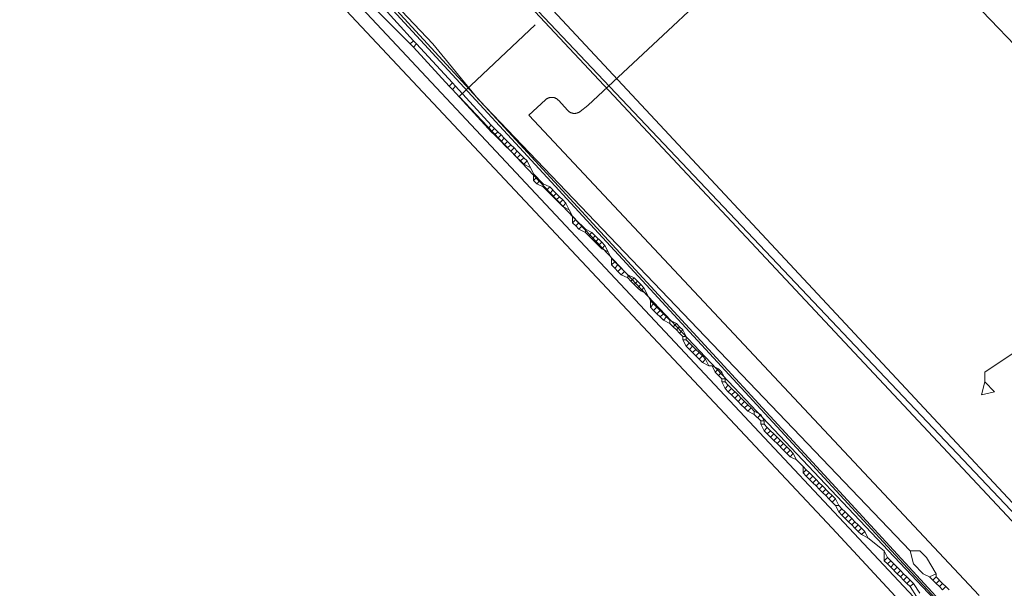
# Model space of a CAD drawing. Header units: metres. Extents: x 92810 to 93633, y 464687 to 465459.
# Tile 292 of 325: x 93421 to 93443, y 465284 to 465296. Entities that reach past the tile are written whole.
import ezdxf
from ezdxf.lldxf.tags import DXFTag

# ---------------------------------------------------------------- set-up
doc = ezdxf.new("R2010")
doc.units = ezdxf.units.M
for name, color, linetype, lineweight, transparency in [('B-OI-KL-DATA_KPN-G', 90, 'SI_B_DATA_KPN', 18, 0.4), ('B-OI-KL-DATA_LIANDER-G', 90, 'SI_B_DATA_LIANDER', 18, 0.4), ('B-OI-KL-ET_HS_LIANDER-G', 10, 'SI_B_ET_HS_LIANDON', 18, 0.4), ('B-OI-KL-ET_LS_LIANDER-G', 190, 'SI_B_ET_LS_LIANDER', 18, 0.4), ('B-OI-KL-GAS_HD_LIANDER-G', 30, 'SI_B_GAS_HD_LIANDER', 18, 0.4), ('B-OI-KL-GAS_LD_LIANDER-G', 30, 'SI_B_GAS_LD_LIANDER', 18, 0.4), ('B-WE-KL-DATA-G', 90, 'KL-DATA-N', 18, 0.4), ('B-WE-KL-ET_LS-G', 190, 'KL-LS-N', 18, 0.4), ('B-WE-KL-WATER-G', 170, 'KL-WATER-N', 18, 0.4)]:
    doc.layers.add(name, color=color, linetype=linetype, lineweight=lineweight, transparency=transparency)
doc.styles.get("Standard").update_dxf_attribs({"font": 'isocp.shx'})
tags = doc.linetypes.add('KL-DATA-N', pattern='A,4,-1,[101,NLCS.SHX,S=0.5,R=0,X=0,Y=0],-1,4,-1,["D",Standard,S=1,R=0,X=-0.25,Y=-0.5],-1.5', length=12.5).pattern_tags.tags
tags[18] = DXFTag(74, 10)
tags = doc.linetypes.add('KL-LS-N', pattern='A,4,-1,[103,NLCS.SHX,S=0.75,R=0,X=0,Y=0],-1,4,-1,["L",Standard,S=1,R=0,X=0,Y=-0.5],-2', length=13).pattern_tags.tags
tags[18] = DXFTag(74, 10)
doc.linetypes.add('KL-WATER-N', pattern='A,7,-0.5,[168,NLCS.SHX,S=0.75,R=0,X=0.75,Y=0],-2', length=9.5)
doc.linetypes.add('SI_B_DATA_KPN', pattern='A,5,-2,["KPN",Standard,S=1.5,R=0,X=-0.51,Y=-0.75],-8', length=15)
doc.linetypes.add('SI_B_DATA_LIANDER', pattern='A,5,-2,["LI-DATA",Standard,S=1.5,R=0,X=-0.51,Y=-0.75],-11', length=18)
doc.linetypes.add('SI_B_ET_HS_LIANDON', pattern='A,5,-2,["LI-HS",Standard,S=1.5,R=0,X=-0.51,Y=-0.75],-10', length=17)
doc.linetypes.add('SI_B_ET_LS_LIANDER', pattern='A,5,-2,["LI-LS",Standard,S=1.5,R=0,X=-0.51,Y=-0.75],-10', length=17)
doc.linetypes.add('SI_B_GAS_HD_LIANDER', pattern='A,5,-2,["LI-G-HD",Standard,S=1.5,R=0,X=-0.51,Y=-0.75],-11', length=18)
doc.linetypes.add('SI_B_GAS_LD_LIANDER', pattern='A,5,-2,["LI-G-LD",Standard,S=1.5,R=0,X=-0.51,Y=-0.75],-11', length=18)

msp = doc.modelspace()

# ---------------------------------------------------------------- linework, layer by layer
at = {"layer": 'B-OI-KL-DATA_KPN-G', "flags": 128}
for points in [[(93440.607, 465284.821), (93431.107, 465294.75), (93430.107, 465295.964), (93424.75, 465301.607), (93421.393, 465305.036), (93421.179, 465305.321), (93421.107, 465305.536)], [(93440.607, 465284.821), (93440.821, 465284.821), (93440.964, 465284.679), (93441.179, 465284.321)], [(93440.607, 465284.821), (93440.679, 465284.536), (93440.893, 465284.321), (93441.036, 465284.25)], [(93441.179, 465284.321), (93441.036, 465284.25)], [(93441.179, 465284.321), (93441.179, 465284.25)], [(93441.036, 465284.25), (93441.107, 465284.179)], [(93441.179, 465284.25), (93441.107, 465284.179)], [(93441.107, 465284.179), (93441.179, 465284.107)], [(93441.179, 465284.25), (93441.321, 465284.107)], [(93441.25, 465284.179), (93441.179, 465284.107)], [(93441.179, 465284.107), (93441.25, 465284.036)], [(93441.321, 465284.107), (93441.25, 465284.036)], [(93441.321, 465284.107), (93441.393, 465284.036)], [(93441.25, 465284.036), (93441.321, 465283.964)], [(93441.393, 465284.036), (93441.321, 465283.964)], [(93441.393, 465284.036), (93441.464, 465283.964)]]:
    msp.add_lwpolyline(points, dxfattribs=at)
at = {"layer": 'B-OI-KL-DATA_LIANDER-G', "flags": 128}
msp.add_lwpolyline([(93476.964, 465318.25), (93476.821, 465317.821), (93476.464, 465313.893), (93474.893, 465295.821), (93474.821, 465295.679), (93473.964, 465293.893), (93473.821, 465293.75), (93472.821, 465292.464), (93465.821, 465288.25), (93456.75, 465284.536), (93449.107, 465278.25), (93448.964, 465278.25), (93448.321, 465278.821), (93448.25, 465279.036), (93448.25, 465279.25), (93448.179, 465279.25), (93446.464, 465281.893), (93446.25, 465282.107), (93431.893, 465297.25), (93429.893, 465299.464), (93421.107, 465308.964)], dxfattribs=at)
at = {"layer": 'B-OI-KL-ET_HS_LIANDER-G', "flags": 128}
for points in [[(93453.464, 465275.393), (93452.25, 465275.821), (93421.107, 465309.179)], [(93453.393, 465275.25), (93452.464, 465275.464), (93452.036, 465275.679), (93421.107, 465308.679)], [(93453.321, 465275.036), (93452.607, 465275.107), (93452.393, 465275.036), (93451.679, 465274.75), (93451.321, 465274.75), (93447.75, 465276.107), (93446.893, 465276.536), (93446.464, 465276.821), (93445.464, 465277.893), (93440.75, 465283.321), (93438.893, 465285.321), (93421.107, 465304.25)]]:
    msp.add_lwpolyline(points, dxfattribs=at)
at = {"layer": 'B-OI-KL-ET_LS_LIANDER-G'}
for p, q in [((93428.893, 465296.679), (93429.607, 465295.964)), ((93428.964, 465296.821), (93429.679, 465296.036)), ((93429.679, 465296.036), (93429.607, 465295.964)), ((93429.679, 465296.036), (93429.75, 465295.964)), ((93429.607, 465295.964), (93429.679, 465295.893)), ((93429.75, 465295.964), (93429.679, 465295.893)), ((93429.679, 465295.893), (93430.464, 465295.036)), ((93429.75, 465295.964), (93430.536, 465295.107)), ((93430.536, 465295.107), (93430.464, 465295.036)), ((93430.536, 465295.107), (93430.607, 465295.036)), ((93430.464, 465295.036), (93430.536, 465294.964)), ((93430.607, 465295.036), (93430.536, 465294.964)), ((93430.536, 465294.964), (93431.321, 465294.107)), ((93430.607, 465295.036), (93431.393, 465294.179)), ((93431.393, 465294.179), (93431.321, 465294.107)), ((93431.321, 465294.107), (93431.393, 465294.036)), ((93431.393, 465294.179), (93431.464, 465294.107)), ((93431.464, 465294.107), (93431.393, 465294.036)), ((93431.393, 465294.036), (93431.464, 465293.964)), ((93431.464, 465294.107), (93431.536, 465294.036)), ((93431.536, 465294.036), (93431.464, 465293.964)), ((93431.536, 465294.036), (93431.607, 465293.964)), ((93431.464, 465293.964), (93431.536, 465293.893)), ((93431.607, 465293.964), (93431.536, 465293.893)), ((93431.536, 465293.893), (93431.607, 465293.821)), ((93431.607, 465293.964), (93431.679, 465293.893)), ((93431.679, 465293.893), (93431.607, 465293.821)), ((93431.607, 465293.821), (93431.679, 465293.75)), ((93431.679, 465293.893), (93431.821, 465293.75)), ((93431.75, 465293.821), (93431.679, 465293.75)), ((93431.679, 465293.75), (93431.821, 465293.607)), ((93431.821, 465293.75), (93431.75, 465293.679)), ((93431.821, 465293.75), (93431.893, 465293.679)), ((93431.893, 465293.679), (93431.821, 465293.607)), ((93431.821, 465293.607), (93431.893, 465293.536)), ((93431.893, 465293.679), (93431.964, 465293.607)), ((93431.964, 465293.607), (93431.893, 465293.536)), ((93431.964, 465293.607), (93432.036, 465293.536)), ((93431.893, 465293.536), (93431.964, 465293.464)), ((93432.036, 465293.536), (93431.964, 465293.464)), ((93431.964, 465293.464), (93432.036, 465293.393)), ((93432.036, 465293.536), (93432.107, 465293.464)), ((93432.107, 465293.464), (93432.036, 465293.393)), ((93432.036, 465293.393), (93432.107, 465293.321)), ((93432.107, 465293.464), (93432.179, 465293.393)), ((93432.179, 465293.393), (93432.107, 465293.321)), ((93432.179, 465293.393), (93432.321, 465293.107)), ((93432.107, 465293.321), (93432.25, 465293.25)), ((93432.321, 465293.107), (93432.393, 465293.036)), ((93432.321, 465293.107), (93432.321, 465292.964)), ((93432.393, 465293.036), (93432.321, 465292.964)), ((93432.321, 465292.964), (93432.393, 465292.893)), ((93432.393, 465293.036), (93432.464, 465292.964)), ((93432.464, 465292.964), (93432.393, 465292.893)), ((93432.464, 465292.964), (93432.536, 465292.893)), ((93432.393, 465292.893), (93432.536, 465292.821)), ((93432.536, 465292.893), (93432.679, 465292.821)), ((93432.536, 465292.893), (93432.536, 465292.821)), ((93432.536, 465292.821), (93432.607, 465292.75)), ((93432.679, 465292.821), (93432.607, 465292.75)), ((93432.607, 465292.75), (93432.679, 465292.679)), ((93432.679, 465292.821), (93432.821, 465292.679)), ((93432.75, 465292.75), (93432.679, 465292.679)), ((93432.679, 465292.679), (93432.821, 465292.536)), ((93432.821, 465292.679), (93432.75, 465292.607)), ((93432.821, 465292.679), (93432.893, 465292.607)), ((93432.893, 465292.607), (93432.821, 465292.536)), ((93432.821, 465292.536), (93432.893, 465292.464)), ((93432.893, 465292.607), (93432.964, 465292.536)), ((93432.964, 465292.536), (93432.893, 465292.464)), ((93432.964, 465292.536), (93433.036, 465292.464)), ((93432.893, 465292.464), (93432.964, 465292.393)), ((93433.036, 465292.464), (93432.964, 465292.393)), ((93432.964, 465292.393), (93433.107, 465292.321)), ((93433.036, 465292.464), (93433.107, 465292.321)), ((93433.107, 465292.321), (93433.179, 465292.179)), ((93433.179, 465292.179), (93433.321, 465292.036)), ((93433.179, 465292.179), (93433.179, 465292.036)), ((93433.25, 465292.107), (93433.179, 465292.036)), ((93433.179, 465292.036), (93433.25, 465291.964)), ((93433.321, 465292.036), (93433.25, 465291.964)), ((93433.25, 465291.964), (93433.321, 465291.893)), ((93433.321, 465292.036), (93433.393, 465291.964)), ((93433.393, 465291.964), (93433.321, 465291.893)), ((93433.321, 465291.893), (93433.464, 465291.821)), ((93433.393, 465291.964), (93433.464, 465291.893)), ((93433.464, 465291.893), (93433.607, 465291.821)), ((93433.464, 465291.893), (93433.464, 465291.821)), ((93433.464, 465291.821), (93433.536, 465291.75)), ((93433.607, 465291.821), (93433.536, 465291.75)), ((93433.536, 465291.75), (93433.607, 465291.679)), ((93433.607, 465291.821), (93433.679, 465291.75)), ((93433.679, 465291.75), (93433.607, 465291.679)), ((93433.607, 465291.679), (93433.679, 465291.607)), ((93433.679, 465291.75), (93433.821, 465291.607)), ((93433.75, 465291.679), (93433.679, 465291.607)), ((93433.679, 465291.607), (93433.75, 465291.536)), ((93433.821, 465291.607), (93433.75, 465291.536)), ((93433.75, 465291.536), (93433.821, 465291.464)), ((93433.821, 465291.607), (93433.893, 465291.536)), ((93433.893, 465291.536), (93433.821, 465291.464)), ((93433.821, 465291.464), (93433.964, 465291.393)), ((93433.893, 465291.536), (93433.964, 465291.393)), ((93433.964, 465291.393), (93434.036, 465291.25)), ((93434.036, 465291.25), (93434.107, 465291.179)), ((93434.036, 465291.25), (93434.036, 465291.107)), ((93434.107, 465291.179), (93434.036, 465291.107)), ((93434.036, 465291.107), (93434.107, 465291.036)), ((93434.107, 465291.179), (93434.179, 465291.107)), ((93434.179, 465291.107), (93434.107, 465291.036)), ((93434.107, 465291.036), (93434.179, 465290.964)), ((93434.179, 465291.107), (93434.25, 465291.036)), ((93434.25, 465291.036), (93434.179, 465290.964)), ((93434.25, 465291.036), (93434.321, 465290.964)), ((93434.179, 465290.964), (93434.25, 465290.893)), ((93434.321, 465290.964), (93434.25, 465290.893)), ((93434.25, 465290.893), (93434.393, 465290.821)), ((93434.321, 465290.964), (93434.393, 465290.893)), ((93434.393, 465290.893), (93434.536, 465290.821)), ((93434.393, 465290.893), (93434.393, 465290.821)), ((93434.393, 465290.821), (93434.464, 465290.75)), ((93434.536, 465290.821), (93434.464, 465290.75)), ((93434.536, 465290.821), (93434.607, 465290.75)), ((93434.464, 465290.75), (93434.536, 465290.679)), ((93434.607, 465290.75), (93434.536, 465290.679)), ((93434.536, 465290.679), (93434.607, 465290.607)), ((93434.607, 465290.75), (93434.679, 465290.679)), ((93434.679, 465290.679), (93434.607, 465290.607)), ((93434.607, 465290.607), (93434.679, 465290.536)), ((93434.679, 465290.679), (93434.75, 465290.607)), ((93434.75, 465290.607), (93434.679, 465290.536)), ((93434.75, 465290.607), (93434.821, 465290.464)), ((93434.679, 465290.536), (93434.821, 465290.464)), ((93434.821, 465290.464), (93434.893, 465290.321)), ((93434.893, 465290.321), (93434.964, 465290.25)), ((93434.893, 465290.321), (93434.893, 465290.179)), ((93434.964, 465290.25), (93434.893, 465290.179)), ((93434.893, 465290.179), (93434.964, 465290.107)), ((93434.964, 465290.25), (93435.036, 465290.179)), ((93435.036, 465290.179), (93434.964, 465290.107)), ((93435.036, 465290.179), (93435.107, 465290.107)), ((93434.964, 465290.107), (93435.036, 465290.036)), ((93435.107, 465290.107), (93435.036, 465290.036)), ((93435.036, 465290.036), (93435.107, 465289.964)), ((93435.107, 465290.107), (93435.179, 465290.036)), ((93435.179, 465290.036), (93435.107, 465289.964)), ((93435.107, 465289.964), (93435.179, 465289.893)), ((93435.179, 465290.036), (93435.25, 465289.964)), ((93435.25, 465289.964), (93435.179, 465289.893)), ((93435.25, 465289.964), (93435.321, 465289.893)), ((93435.179, 465289.893), (93435.321, 465289.821)), ((93435.321, 465289.893), (93435.464, 465289.821)), ((93435.321, 465289.893), (93435.321, 465289.821)), ((93435.321, 465289.821), (93435.393, 465289.75)), ((93435.464, 465289.821), (93435.393, 465289.75)), ((93435.393, 465289.75), (93435.464, 465289.679)), ((93435.464, 465289.821), (93435.536, 465289.75)), ((93435.536, 465289.75), (93435.464, 465289.679)), ((93435.536, 465289.75), (93435.607, 465289.679)), ((93435.464, 465289.679), (93435.536, 465289.607)), ((93435.607, 465289.679), (93435.536, 465289.607)), ((93435.536, 465289.607), (93435.607, 465289.536)), ((93435.607, 465289.679), (93435.679, 465289.536)), ((93435.607, 465289.536), (93435.679, 465289.536)), ((93435.607, 465289.536), (93435.607, 465289.464)), ((93435.679, 465289.536), (93435.679, 465289.464)), ((93435.607, 465289.464), (93435.679, 465289.464)), ((93435.607, 465289.464), (93435.679, 465289.321)), ((93435.679, 465289.464), (93435.821, 465289.321)), ((93435.75, 465289.393), (93435.679, 465289.321)), ((93435.679, 465289.321), (93435.821, 465289.179)), ((93435.821, 465289.321), (93435.75, 465289.25)), ((93435.821, 465289.321), (93435.893, 465289.25)), ((93435.893, 465289.25), (93435.821, 465289.179)), ((93435.821, 465289.179), (93435.893, 465289.107)), ((93435.893, 465289.25), (93435.964, 465289.179)), ((93435.964, 465289.179), (93435.893, 465289.107)), ((93435.893, 465289.107), (93435.964, 465289.036)), ((93435.964, 465289.179), (93436.036, 465289.107)), ((93436.036, 465289.107), (93435.964, 465289.036)), ((93436.036, 465289.107), (93436.107, 465289.036)), ((93442.893, 465289.179), (93442.25, 465288.75)), ((93435.964, 465289.036), (93436.036, 465288.964)), ((93436.107, 465289.036), (93436.036, 465288.964)), ((93436.036, 465288.964), (93436.179, 465288.893)), ((93436.107, 465289.036), (93436.179, 465288.893)), ((93436.179, 465288.893), (93436.25, 465288.893)), ((93436.25, 465288.893), (93436.393, 465288.821)), ((93436.25, 465288.893), (93436.321, 465288.75)), ((93436.393, 465288.821), (93436.321, 465288.75)), ((93436.321, 465288.75), (93436.393, 465288.679)), ((93436.393, 465288.821), (93436.464, 465288.75)), ((93436.464, 465288.75), (93436.393, 465288.679)), ((93436.393, 465288.679), (93436.464, 465288.607)), ((93436.464, 465288.75), (93436.536, 465288.607)), ((93436.464, 465288.607), (93436.536, 465288.607)), ((93436.464, 465288.607), (93436.464, 465288.536)), ((93436.536, 465288.607), (93436.536, 465288.536)), ((93442.25, 465288.75), (93442.25, 465288.536)), ((93436.464, 465288.536), (93436.536, 465288.536)), ((93436.464, 465288.536), (93436.536, 465288.393)), ((93436.536, 465288.536), (93436.607, 465288.464)), ((93436.607, 465288.464), (93436.536, 465288.393)), ((93436.536, 465288.393), (93436.607, 465288.321)), ((93436.607, 465288.464), (93436.679, 465288.393)), ((93436.679, 465288.393), (93436.607, 465288.321)), ((93436.679, 465288.393), (93436.821, 465288.25)), ((93442.179, 465288.25), (93442.25, 465288.536)), ((93442.25, 465288.536), (93442.464, 465288.321)), ((93436.607, 465288.321), (93436.679, 465288.25)), ((93436.75, 465288.321), (93436.679, 465288.25)), ((93436.679, 465288.25), (93436.821, 465288.107)), ((93436.821, 465288.25), (93436.75, 465288.179)), ((93436.821, 465288.25), (93436.893, 465288.179)), ((93436.893, 465288.179), (93436.821, 465288.107)), ((93436.893, 465288.179), (93436.964, 465288.107)), ((93442.464, 465288.321), (93442.179, 465288.25)), ((93436.821, 465288.107), (93436.893, 465288.036)), ((93436.964, 465288.107), (93436.893, 465288.036)), ((93436.893, 465288.036), (93436.964, 465287.964)), ((93436.964, 465288.107), (93437.036, 465288.036)), ((93437.036, 465288.036), (93436.964, 465287.964)), ((93436.964, 465287.964), (93437.036, 465287.893)), ((93437.036, 465288.036), (93437.107, 465287.964)), ((93437.107, 465287.964), (93437.036, 465287.893)), ((93437.107, 465287.964), (93437.179, 465287.893)), ((93437.036, 465287.893), (93437.179, 465287.821)), ((93437.179, 465287.893), (93437.321, 465287.821)), ((93437.179, 465287.893), (93437.179, 465287.821)), ((93437.179, 465287.821), (93437.321, 465287.679)), ((93437.321, 465287.821), (93437.25, 465287.75)), ((93437.321, 465287.821), (93437.393, 465287.679)), ((93437.321, 465287.679), (93437.393, 465287.679)), ((93437.321, 465287.679), (93437.321, 465287.607)), ((93437.321, 465287.607), (93437.393, 465287.607)), ((93437.321, 465287.607), (93437.393, 465287.464)), ((93437.393, 465287.679), (93437.393, 465287.607)), ((93437.393, 465287.607), (93437.464, 465287.536)), ((93437.464, 465287.536), (93437.393, 465287.464)), ((93437.464, 465287.536), (93437.536, 465287.464)), ((93437.393, 465287.464), (93437.464, 465287.393)), ((93437.536, 465287.464), (93437.464, 465287.393)), ((93437.464, 465287.393), (93437.536, 465287.321)), ((93437.536, 465287.464), (93437.607, 465287.393)), ((93437.607, 465287.393), (93437.536, 465287.321)), ((93437.536, 465287.321), (93437.607, 465287.25)), ((93437.607, 465287.393), (93437.679, 465287.321)), ((93437.679, 465287.321), (93437.607, 465287.25)), ((93437.679, 465287.321), (93437.821, 465287.179)), ((93437.607, 465287.25), (93437.679, 465287.179)), ((93437.75, 465287.25), (93437.679, 465287.179)), ((93437.679, 465287.179), (93437.821, 465287.036)), ((93437.821, 465287.179), (93437.75, 465287.107)), ((93437.821, 465287.179), (93437.893, 465287.107)), ((93437.893, 465287.107), (93437.821, 465287.036)), ((93437.893, 465287.107), (93437.964, 465287.036)), ((93437.821, 465287.036), (93437.893, 465286.964)), ((93437.964, 465287.036), (93437.893, 465286.964)), ((93437.893, 465286.964), (93437.964, 465286.893)), ((93437.964, 465287.036), (93438.036, 465286.964)), ((93438.036, 465286.964), (93437.964, 465286.893)), ((93437.964, 465286.893), (93438.107, 465286.821)), ((93438.036, 465286.964), (93438.107, 465286.821)), ((93438.107, 465286.821), (93438.25, 465286.679)), ((93438.25, 465286.679), (93438.321, 465286.607)), ((93438.25, 465286.679), (93438.25, 465286.536)), ((93438.321, 465286.607), (93438.25, 465286.536)), ((93438.25, 465286.536), (93438.321, 465286.464)), ((93438.321, 465286.607), (93438.393, 465286.536)), ((93438.393, 465286.536), (93438.321, 465286.464)), ((93438.321, 465286.464), (93438.393, 465286.393)), ((93438.393, 465286.536), (93438.464, 465286.464)), ((93438.464, 465286.464), (93438.393, 465286.393)), ((93438.464, 465286.464), (93438.536, 465286.393)), ((93438.393, 465286.393), (93438.464, 465286.321)), ((93438.536, 465286.393), (93438.464, 465286.321)), ((93438.464, 465286.321), (93438.536, 465286.25)), ((93438.536, 465286.393), (93438.607, 465286.321)), ((93438.607, 465286.321), (93438.536, 465286.25)), ((93438.536, 465286.25), (93438.607, 465286.179)), ((93438.607, 465286.321), (93438.679, 465286.25)), ((93438.679, 465286.25), (93438.607, 465286.179)), ((93438.679, 465286.25), (93438.821, 465286.107)), ((93438.607, 465286.179), (93438.679, 465286.107)), ((93438.75, 465286.179), (93438.679, 465286.107)), ((93438.679, 465286.107), (93438.75, 465286.036)), ((93438.821, 465286.107), (93438.75, 465286.036)), ((93438.75, 465286.036), (93438.821, 465285.964)), ((93438.821, 465286.107), (93438.893, 465286.036)), ((93438.893, 465286.036), (93438.821, 465285.964)), ((93438.893, 465286.036), (93438.964, 465285.964)), ((93438.821, 465285.964), (93438.893, 465285.893)), ((93438.964, 465285.964), (93438.893, 465285.893)), ((93438.893, 465285.893), (93438.964, 465285.821)), ((93438.964, 465285.964), (93439.036, 465285.821)), ((93438.964, 465285.821), (93439.036, 465285.821)), ((93438.964, 465285.821), (93439.036, 465285.679)), ((93439.036, 465285.821), (93439.107, 465285.75)), ((93439.107, 465285.75), (93439.036, 465285.679)), ((93439.036, 465285.679), (93439.107, 465285.607)), ((93439.107, 465285.75), (93439.179, 465285.679)), ((93439.179, 465285.679), (93439.107, 465285.607)), ((93439.107, 465285.607), (93439.179, 465285.536)), ((93439.179, 465285.679), (93439.321, 465285.536)), ((93439.25, 465285.607), (93439.179, 465285.536)), ((93439.179, 465285.536), (93439.25, 465285.464)), ((93439.321, 465285.536), (93439.25, 465285.464)), ((93439.25, 465285.464), (93439.321, 465285.393)), ((93439.321, 465285.536), (93439.393, 465285.464)), ((93439.393, 465285.464), (93439.321, 465285.393)), ((93439.321, 465285.393), (93439.393, 465285.321)), ((93439.393, 465285.464), (93439.464, 465285.393)), ((93439.464, 465285.393), (93439.393, 465285.321)), ((93439.464, 465285.393), (93439.536, 465285.321)), ((93439.393, 465285.321), (93439.464, 465285.25)), ((93439.536, 465285.321), (93439.464, 465285.25)), ((93439.464, 465285.25), (93439.536, 465285.179)), ((93439.536, 465285.321), (93439.607, 465285.25)), ((93439.607, 465285.25), (93439.536, 465285.179)), ((93439.536, 465285.179), (93439.679, 465285.107)), ((93439.607, 465285.25), (93439.679, 465285.107)), ((93439.679, 465285.107), (93440.036, 465284.821)), ((93440.036, 465284.821), (93440.107, 465284.679)), ((93440.036, 465284.821), (93440.036, 465284.607)), ((93440.107, 465284.679), (93440.036, 465284.607)), ((93440.036, 465284.607), (93440.107, 465284.536)), ((93440.107, 465284.679), (93440.179, 465284.607)), ((93440.179, 465284.607), (93440.107, 465284.536)), ((93440.107, 465284.536), (93440.179, 465284.464)), ((93440.179, 465284.607), (93440.25, 465284.536)), ((93440.25, 465284.536), (93440.179, 465284.464)), ((93440.25, 465284.536), (93440.321, 465284.464)), ((93440.179, 465284.464), (93440.321, 465284.321)), ((93440.321, 465284.464), (93440.25, 465284.393)), ((93440.321, 465284.464), (93440.393, 465284.393)), ((93440.393, 465284.393), (93440.321, 465284.321)), ((93440.321, 465284.321), (93440.393, 465284.25)), ((93440.393, 465284.393), (93440.464, 465284.321)), ((93440.464, 465284.321), (93440.393, 465284.25)), ((93440.464, 465284.321), (93440.536, 465284.25)), ((93440.393, 465284.25), (93440.464, 465284.179)), ((93440.536, 465284.25), (93440.464, 465284.179)), ((93440.464, 465284.179), (93440.536, 465284.107)), ((93440.536, 465284.25), (93440.607, 465284.179)), ((93440.607, 465284.179), (93440.536, 465284.107)), ((93440.536, 465284.107), (93440.607, 465284.036)), ((93440.607, 465284.179), (93440.679, 465284.107)), ((93440.679, 465284.107), (93440.607, 465284.036)), ((93440.679, 465284.107), (93440.821, 465283.893)), ((93440.607, 465284.036), (93440.75, 465283.821))]:
    msp.add_line(p, q, dxfattribs=at)
at = {"layer": 'B-OI-KL-GAS_HD_LIANDER-G', "flags": 128}
msp.add_lwpolyline([(93477.75, 465294.536), (93477.75, 465293.679), (93477.679, 465293.607), (93461.679, 465281.036), (93461.393, 465280.893), (93456.464, 465281.536), (93456.393, 465281.607), (93454.036, 465284.393), (93453.393, 465285.036), (93441.107, 465297.821), (93439.821, 465299.25), (93421.107, 465319.393)], dxfattribs=at)
at = {"layer": 'B-OI-KL-GAS_LD_LIANDER-G', "flags": 128}
msp.add_lwpolyline([(93423.107, 465303.179), (93423.321, 465303.179), (93423.393, 465303.036), (93451.607, 465272.464), (93451.607, 465272.321)], dxfattribs=at)
at = {"layer": 'B-WE-KL-DATA-G'}
msp.add_lwpolyline([(93421, 465304.803), (93440.678, 465283.814), (93446.288, 465278.743), (93453.743, 465270.75), (93461.737, 465262.18)], dxfattribs=at)
at = {"layer": 'B-WE-KL-ET_LS-G'}
for points in [[(93441.686, 465302.242), (93433.515, 465294.613), (93433.346, 465294.48), (93433.341, 465294.476), (93433.335, 465294.472), (93433.329, 465294.468), (93433.323, 465294.465), (93433.317, 465294.461), (93433.311, 465294.458), (93433.305, 465294.455), (93433.299, 465294.453), (93433.292, 465294.45), (93433.285, 465294.448), (93433.279, 465294.446), (93433.272, 465294.444), (93433.265, 465294.442), (93433.259, 465294.441), (93433.252, 465294.44), (93433.245, 465294.439), (93433.238, 465294.438), (93433.231, 465294.438), (93433.224, 465294.438), (93433.217, 465294.438), (93433.21, 465294.438), (93433.203, 465294.439), (93433.196, 465294.439), (93433.19, 465294.441), (93433.183, 465294.442), (93433.176, 465294.443), (93433.169, 465294.445), (93433.163, 465294.447), (93433.156, 465294.449), (93433.149, 465294.452), (93433.143, 465294.454), (93433.137, 465294.457), (93433.131, 465294.46), (93433.124, 465294.464), (93433.118, 465294.467), (93433.113, 465294.471), (93433.107, 465294.475), (93433.101, 465294.479), (93433.096, 465294.483), (93433.091, 465294.488), (93433.085, 465294.492), (93433.08, 465294.497), (93433.076, 465294.502), (93432.869, 465294.726), (93432.865, 465294.731), (93432.86, 465294.736), (93432.854, 465294.741), (93432.849, 465294.745), (93432.844, 465294.75), (93432.838, 465294.754), (93432.832, 465294.758), (93432.826, 465294.762), (93432.82, 465294.765), (93432.814, 465294.768), (93432.808, 465294.772), (93432.802, 465294.774), (93432.795, 465294.777), (93432.789, 465294.78), (93432.782, 465294.782), (93432.775, 465294.784), (93432.768, 465294.785), (93432.762, 465294.787), (93432.755, 465294.788), (93432.748, 465294.789), (93432.741, 465294.79), (93432.734, 465294.79), (93432.727, 465294.791), (93432.72, 465294.791), (93432.713, 465294.791), (93432.706, 465294.79), (93432.699, 465294.789), (93432.692, 465294.789), (93432.685, 465294.787), (93432.678, 465294.786), (93432.672, 465294.784), (93432.665, 465294.782), (93432.658, 465294.78), (93432.652, 465294.778), (93432.645, 465294.775), (93432.639, 465294.773), (93432.633, 465294.77), (93432.626, 465294.766), (93432.62, 465294.763), (93432.614, 465294.759), (93432.609, 465294.755), (93432.603, 465294.751), (93432.597, 465294.747), (93432.592, 465294.743), (93432.587, 465294.738), (93432.216, 465294.396), (93442.128, 465283.84)], [(93432.356, 465296.388), (93430.685, 465294.807), (93452.089, 465272.181), (93454.809, 465274.624)]]:
    msp.add_lwpolyline(points, dxfattribs=at)
at = {"layer": 'B-WE-KL-WATER-G'}
msp.add_lwpolyline([(93461.658, 465263.769), (93452.788, 465271.215), (93421, 465305.735)], dxfattribs=at)

doc.saveas('drawing.dxf')
